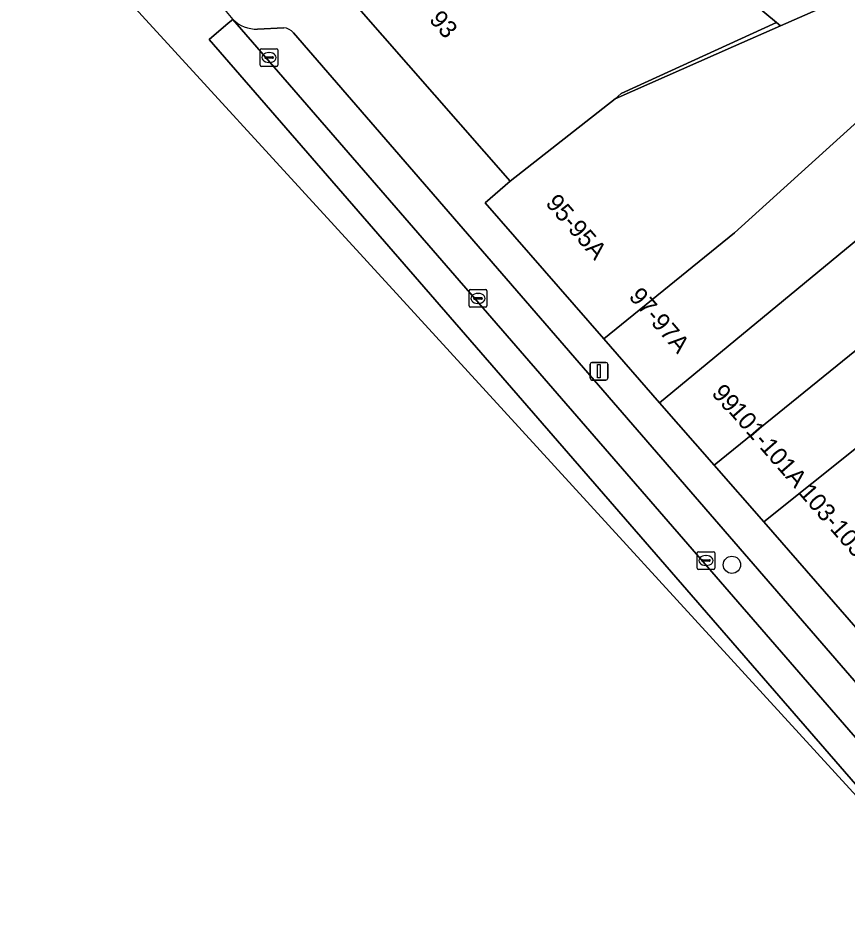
# Model space of a CAD drawing. Extents: x 162073 to 163043, y 381818 to 382561.
# Drawn here: x 162266.8 to 162313.8, y 381991.7 to 382043.1 of the extents above; entities that cross this region are included whole.
import ezdxf

# ---------------------------------------------------------------- set-up
doc = ezdxf.new("R2010")
doc.units = 0
for name, color, linetype in [('IMGEO_Boom', 7, 'Continuous'), ('IMGEO_Erf', 7, 'Continuous'), ('IMGEO_Kolk', 7, 'Continuous'), ('IMGEO_Lichtmast', 7, 'Continuous'), ('IMGEO_Pand', 7, 'Continuous'), ('IMGEO_Pand_nummerreeks', 7, 'Continuous'), ('IMGEO_Parkeervlak_open', 7, 'Continuous'), ('IMGEO_Rijbaan_lokaal_gesloten', 7, 'Continuous'), ('IMGEO_Rijbaan_lokaal_open', 7, 'Continuous'), ('IMGEO_Voetpad_open', 7, 'Continuous')]:
    doc.layers.add(name, color=color, linetype=linetype)

msp = doc.modelspace()

# ---------------------------------------------------------------- linework, layer by layer
at = {"layer": 'IMGEO_Boom'}
msp.add_circle((162307.204, 382012.124), 0.489, dxfattribs=at)
at = {"layer": 'IMGEO_Erf'}
msp.add_lwpolyline([(162307.296, 382041.456), (162309.954, 382042.634), (162309.723, 382042.825), (162300.941, 382038.798), (162300.595, 382038.487)], close=True, dxfattribs=at)
at = {"layer": 'IMGEO_Kolk'}
for p, q in [((162280.512, 382040.409), (162280.512, 382041.261)), ((162280.587, 382041.335), (162281.439, 382041.335)), ((162281.513, 382041.261), (162281.513, 382040.409)), ((162280.771, 382040.829), (162280.771, 382040.841)), ((162281.209, 382040.792), (162280.811, 382040.792)), ((162280.814, 382040.878), (162281.212, 382040.878)), ((162281, 382041.115), (162281.025, 382041.115)), ((162281.255, 382040.841), (162281.255, 382040.829)), ((162281.439, 382040.335), (162280.587, 382040.335)), ((162281.023, 382040.555), (162280.998, 382040.555)), ((162292.335, 382026.775), (162292.335, 382027.627)), ((162292.41, 382027.701), (162293.262, 382027.701)), ((162292.823, 382027.481), (162292.848, 382027.481)), ((162293.336, 382027.627), (162293.336, 382026.775)), ((162292.594, 382027.195), (162292.594, 382027.207)), ((162293.032, 382027.158), (162292.634, 382027.158)), ((162292.637, 382027.244), (162293.035, 382027.244)), ((162292.846, 382026.921), (162292.821, 382026.921)), ((162293.078, 382027.207), (162293.078, 382027.195)), ((162293.262, 382026.701), (162292.41, 382026.701)), ((162305.311, 382012.867), (162306.163, 382012.867)), ((162305.236, 382011.941), (162305.236, 382012.793)), ((162305.495, 382012.361), (162305.495, 382012.373)), ((162305.538, 382012.41), (162305.936, 382012.41)), ((162305.724, 382012.647), (162305.749, 382012.647)), ((162305.979, 382012.373), (162305.979, 382012.361)), ((162306.237, 382012.793), (162306.237, 382011.941)), ((162306.163, 382011.867), (162305.311, 382011.867)), ((162305.933, 382012.324), (162305.535, 382012.324)), ((162305.747, 382012.087), (162305.722, 382012.087))]:
    msp.add_line(p, q, dxfattribs=at)
for points in [[(162280.512, 382040.409), (162280.512, 382041.261)], [(162280.587, 382041.335), (162281.439, 382041.335)], [(162281.513, 382041.261), (162281.513, 382040.409)], [(162281.439, 382040.335), (162280.587, 382040.335)], [(162292.335, 382026.775), (162292.335, 382027.627)], [(162292.41, 382027.701), (162293.262, 382027.701)], [(162293.336, 382027.627), (162293.336, 382026.775)], [(162293.262, 382026.701), (162292.41, 382026.701)], [(162305.311, 382012.867), (162306.163, 382012.867)], [(162305.236, 382011.941), (162305.236, 382012.793)], [(162306.237, 382012.793), (162306.237, 382011.941)], [(162306.163, 382011.867), (162305.311, 382011.867)]]:
    msp.add_lwpolyline(points, dxfattribs=at)
for centre, radius, start, end in [((162280.589, 382041.259), 0.0765, 91.552, 178.448), ((162280.589, 382041.259), 0.0765, 91.552, 178.448), ((162281.437, 382041.259), 0.0765, 1.552, 88.448), ((162281.437, 382041.259), 0.0765, 1.552, 88.448), ((162280.811, 382040.838), 0.0403, 85.8775, 175.7526), ((162280.808, 382040.828), 0.0366, 178.938, 274.7102), ((162281.212, 382040.835), 0.043, 264.8664, 352.4533), ((162281.216, 382040.84), 0.0386, 1.7309, 96.639), ((162280.589, 382040.411), 0.0765, 181.552, 268.448), ((162280.589, 382040.411), 0.0765, 181.552, 268.448), ((162281.437, 382040.411), 0.0765, 271.552, 358.448), ((162281.437, 382040.411), 0.0765, 271.552, 358.448), ((162292.412, 382027.625), 0.0765, 91.552, 178.448), ((162292.412, 382027.625), 0.0765, 91.552, 178.448), ((162293.26, 382027.625), 0.0765, 1.552, 88.448), ((162293.26, 382027.625), 0.0765, 1.552, 88.448), ((162292.412, 382026.777), 0.0765, 181.552, 268.448), ((162292.412, 382026.777), 0.0765, 181.552, 268.448), ((162292.634, 382027.204), 0.0403, 85.8775, 175.7526), ((162292.631, 382027.194), 0.0366, 178.938, 274.7102), ((162293.035, 382027.201), 0.043, 264.8664, 352.4533), ((162293.039, 382027.206), 0.0386, 1.7309, 96.639), ((162293.26, 382026.777), 0.0765, 271.552, 358.448), ((162293.26, 382026.777), 0.0765, 271.552, 358.448), ((162305.313, 382012.791), 0.0765, 91.552, 178.448), ((162305.313, 382012.791), 0.0765, 91.552, 178.448), ((162306.161, 382012.791), 0.0765, 1.552, 88.448), ((162306.161, 382012.791), 0.0765, 1.552, 88.448), ((162305.535, 382012.37), 0.0403, 85.8775, 175.7526), ((162305.532, 382012.36), 0.0366, 178.938, 274.7102), ((162305.936, 382012.367), 0.043, 264.8664, 352.4533), ((162305.94, 382012.372), 0.0386, 1.7309, 96.639), ((162305.313, 382011.943), 0.0765, 181.552, 268.448), ((162305.313, 382011.943), 0.0765, 181.552, 268.448), ((162306.161, 382011.943), 0.0765, 271.552, 358.448), ((162306.161, 382011.943), 0.0765, 271.552, 358.448)]:
    msp.add_arc(centre, radius, start, end, dxfattribs=at)
for centre, major_axis, ratio, start_param, end_param in [((162280.999, 382040.835), (-0.387, 0.002), 0.722429, 4.712389, 7.853982), ((162281.024, 382040.835), (-0.39, 0.002), 0.717154, 1.570796, 4.712389), ((162292.822, 382027.201), (-0.387, 0.002), 0.722429, 4.712389, 7.853982), ((162292.847, 382027.201), (-0.39, 0.002), 0.717154, 1.570796, 4.712389), ((162305.723, 382012.367), (-0.387, 0.002), 0.722429, 4.712389, 7.853982), ((162305.748, 382012.367), (-0.39, 0.002), 0.717154, 1.570796, 4.712389)]:
    msp.add_ellipse(centre, major_axis=major_axis, ratio=ratio, start_param=start_param, end_param=end_param, dxfattribs=at)
at = {"layer": 'IMGEO_Lichtmast'}
for p, q in [((162299.184, 382022.68), (162299.184, 382023.48)), ((162299.184, 382023.48), (162299.184, 382022.68)), ((162299.284, 382023.58), (162300.074, 382023.58)), ((162300.074, 382023.58), (162299.284, 382023.58)), ((162300.174, 382023.48), (162300.174, 382022.68)), ((162300.174, 382022.68), (162300.174, 382023.48)), ((162300.074, 382022.58), (162299.284, 382022.58)), ((162299.284, 382022.58), (162300.074, 382022.58))]:
    msp.add_line(p, q, dxfattribs=at)
msp.add_lwpolyline([(162299.604, 382023.455), (162299.754, 382023.455), (162299.754, 382022.705), (162299.604, 382022.705), (162299.604, 382023.455)], dxfattribs=at)
for centre, start, end in [((162299.284, 382023.48), 90, 180), ((162299.284, 382023.48), 90, 180), ((162300.074, 382023.48), 0, 90), ((162300.074, 382023.48), 360, 90), ((162299.284, 382022.68), 180, 270), ((162299.284, 382022.68), 180, 270), ((162300.074, 382022.68), 270, 0), ((162300.074, 382022.68), 270, 0)]:
    msp.add_arc(centre, 0.1, start, end, dxfattribs=at)
at = {"layer": 'IMGEO_Pand'}
for points in [[(162294.651, 382033.839), (162300.595, 382038.487), (162300.941, 382038.798), (162309.723, 382042.825), (162305.101, 382046.658), (162320.873, 382065.674), (162324.065, 382069.522), (162318.313, 382074.292), (162318.05, 382073.974), (162311.856, 382079.111), (162303.966, 382069.599), (162302.753, 382070.605), (162283.157, 382046.98)], [(162318.916, 382041.378), (162315.622, 382045.145), (162309.954, 382042.634), (162307.296, 382041.456), (162300.595, 382038.487), (162294.651, 382033.839), (162293.236, 382032.602), (162299.955, 382024.909), (162307.355, 382030.915)], [(162317.133, 382032.883), (162316.075, 382034.43), (162322.494, 382039.162), (162319.756, 382042.112), (162318.916, 382041.378), (162307.355, 382030.915), (162299.955, 382024.909), (162303.115, 382021.291)], [(162325.489, 382033.411), (162323.225, 382036.241), (162324.105, 382037.011), (162322.494, 382039.162), (162316.075, 382034.43), (162317.133, 382032.883), (162303.115, 382021.291), (162306.199, 382017.761)], [(162330.642, 382031.83), (162327.85, 382035.327), (162325.489, 382033.411), (162306.199, 382017.761), (162309.002, 382014.551)], [(162333.823, 382025.44), (162333.444, 382025.924), (162334.991, 382027.179), (162330.749, 382031.696), (162330.642, 382031.83), (162309.002, 382014.551), (162314.351, 382008.426), (162321.035, 382014.266), (162326.408, 382018.961)]]:
    msp.add_lwpolyline(points, close=True, dxfattribs=at)
at = {"layer": 'IMGEO_Parkeervlak_open'}
for points in [[(162278.959, 382042.995), (162314.924, 382001.511)], [(162281.844, 382042.52), (162280.366, 382042.443)], [(162315.828, 382003.61), (162282.397, 382042.237)]]:
    msp.add_lwpolyline(points, dxfattribs=at)
for centre, radius, start, end in [((162280.294, 382044.33), 1.888, 224.983, 272.1745), ((162281.739, 382041.632), 0.894, 42.5718, 83.2257)]:
    msp.add_arc(centre, radius, start, end, dxfattribs=at)
at = {"layer": 'IMGEO_Rijbaan_lokaal_gesloten'}
msp.add_lwpolyline([(162320.032, 381992.987), (162336.285, 381976.241), (162343.107, 381969.212), (162378.252, 381940.019), (162379.368, 381941.362), (162377.76, 381942.629), (162360.336, 381957.182), (162336.192, 381977.174), (162335.406, 381977.868), (162330.031, 381984.072), (162321.544, 381993.865), (162321.47, 381993.951), (162318.3, 381997.607), (162314.924, 382001.511), (162278.959, 382042.995), (162278.707, 382042.779), (162277.631, 382041.861), (162320.032, 381992.987)], dxfattribs=at)
at = {"layer": 'IMGEO_Rijbaan_lokaal_open'}
msp.add_lwpolyline([(162208.802, 382099.68), (162234.087, 382079.656), (162270.13, 382047.243), (162288.411, 382027.273), (162315.901, 381997.243), (162320.032, 381992.987), (162277.631, 382041.861), (162278.707, 382042.779), (162278.959, 382042.995)], dxfattribs=at)
msp.add_lwpolyline([(162320.298, 382050.065), (162317.383, 382055.488), (162326.969, 382067.09), (162324.065, 382069.522), (162320.873, 382065.674), (162305.101, 382046.658), (162309.723, 382042.825), (162309.954, 382042.634), (162315.622, 382045.145), (162318.916, 382041.378), (162319.756, 382042.112), (162320.46, 382042.728), (162322.379, 382044.406), (162320.936, 382045.971), (162322.36, 382047.325)], close=True, dxfattribs=at)
msp.add_arc((162283.576, 382047.335), 6.336, 142.2932, 223.2264, dxfattribs=at)
at = {"layer": 'IMGEO_Voetpad_open'}
for points in [[(162314.351, 382008.426), (162309.002, 382014.551), (162306.199, 382017.761), (162303.115, 382021.291), (162299.955, 382024.909), (162293.236, 382032.602), (162294.651, 382033.839), (162283.157, 382046.98), (162278.563, 382051.21)], [(162280.366, 382042.443), (162281.844, 382042.52)], [(162282.397, 382042.237), (162315.828, 382003.61)]]:
    msp.add_lwpolyline(points, dxfattribs=at)
for centre, radius, start, end in [((162283.576, 382047.335), 6.336, 142.2932, 223.2264), ((162280.294, 382044.33), 1.888, 224.983, 272.1745), ((162281.739, 382041.632), 0.894, 42.5718, 83.2257)]:
    msp.add_arc(centre, radius, start, end, dxfattribs=at)

# ---------------------------------------------------------------- texts
at = {"layer": 'IMGEO_Pand_nummerreeks'}
for s, rotation, p in [('93', 311.1751, (162290.027, 382042.954)), ('95-95A', 311.1267, (162296.615, 382032.563)), ('97-97A', 310.7199, (162301.323, 382027.282)), ('99', 311.1267, (162306.011, 382021.805)), ('101-101A', 311.0694, (162306.972, 382020.787)), ('103-103C', 311.1668, (162310.945, 382016.171))]:
    msp.add_text(s, height=1, rotation=rotation, dxfattribs=at).set_placement(p)

doc.saveas('drawing.dxf')
